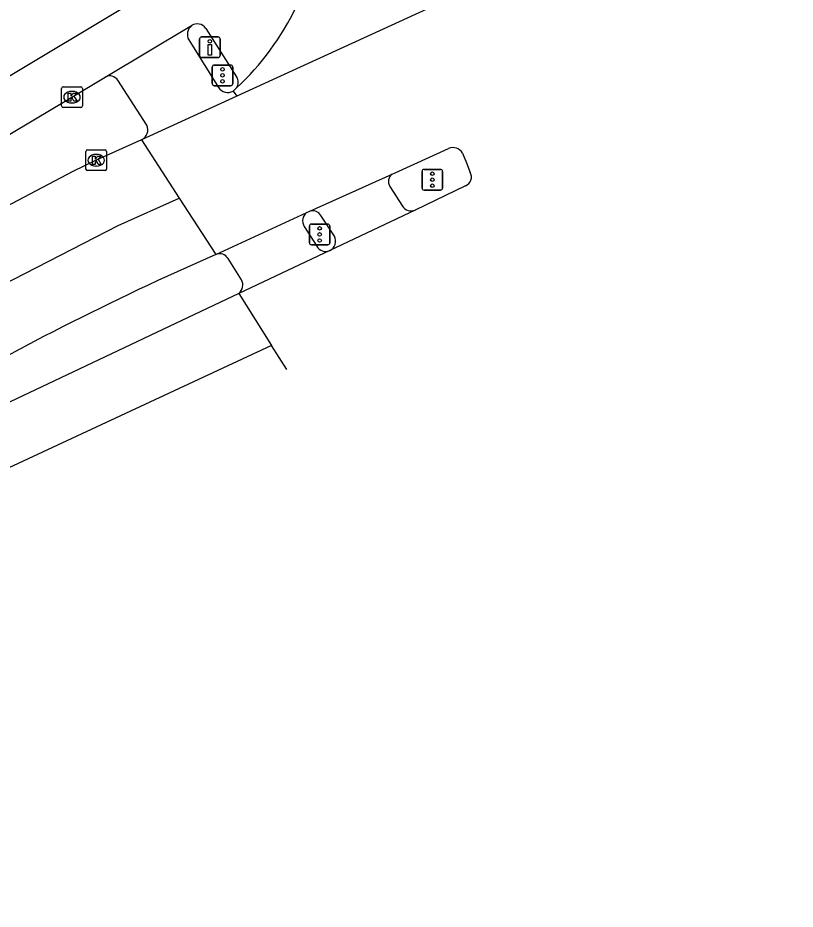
# Model space of a CAD drawing. Extents: x 159280 to 160375, y 384531 to 385872.
# Drawn here: x 160227.49 to 160265.01, y 384667.04 to 384710.09 of the extents above; entities that cross this region are included whole.
import ezdxf

# ---------------------------------------------------------------- set-up
doc = ezdxf.new("R2010")
doc.units = 0
for name, color, linetype in [('IMGEO_Drukknoppaal', 7, 'Continuous'), ('IMGEO_Fietspad_open', 7, 'Continuous'), ('IMGEO_Kolk', 7, 'Continuous'), ('IMGEO_Rijbaan_lokaal_open', 7, 'Continuous'), ('IMGEO_Rijbaan_regionaal_gesloten', 7, 'Continuous'), ('IMGEO_Verkeersregelinstallatiepaal', 7, 'Continuous'), ('IMGEO_Voetpad_open', 7, 'Continuous')]:
    doc.layers.add(name, color=color, linetype=linetype)

msp = doc.modelspace()

# ---------------------------------------------------------------- linework, layer by layer
at = {"layer": 'IMGEO_Drukknoppaal'}
for p, q in [((160236.365, 384709.172), (160237.155, 384709.172)), ((160237.155, 384709.172), (160236.365, 384709.172)), ((160236.265, 384708.272), (160236.265, 384709.072)), ((160236.265, 384709.072), (160236.265, 384708.272)), ((160237.255, 384709.072), (160237.255, 384708.272)), ((160237.255, 384708.272), (160237.255, 384709.072)), ((160237.155, 384708.172), (160236.365, 384708.172)), ((160236.365, 384708.172), (160237.155, 384708.172))]:
    msp.add_line(p, q, dxfattribs=at)
msp.add_lwpolyline([(160236.835, 384708.797), (160236.835, 384708.297), (160236.685, 384708.297), (160236.685, 384708.797), (160236.835, 384708.797)], dxfattribs=at)
msp.add_circle((160236.76, 384708.962), 0.085, dxfattribs=at)
for centre, start, end in [((160236.365, 384709.072), 90, 180), ((160236.365, 384709.072), 90, 180), ((160237.155, 384709.072), 0, 90), ((160237.155, 384709.072), 360, 90), ((160236.365, 384708.272), 180, 270), ((160236.365, 384708.272), 180, 270), ((160237.155, 384708.272), 270, 0), ((160237.155, 384708.272), 270, 0)]:
    msp.add_arc(centre, 0.1, start, end, dxfattribs=at)
at = {"layer": 'IMGEO_Fietspad_open'}
for points in [[(160234.351, 384711.644), (160216.032, 384700.661), (160215.861, 384700.541), (160213.465, 384698.689), (160209.698, 384695.371)], [(160231.703, 384707.234), (160235.876, 384709.719)], [(160236.565, 384709.58), (160238.054, 384707.241)], [(160215.038, 384696.928), (160218.71, 384699.429), (160220.428, 384700.489), (160230.106, 384706.263), (160231.703, 384707.234)], [(160245.452, 384701.95), (160246.056, 384701.001)], [(160242.775, 384699.548), (160242.125, 384700.552)]]:
    msp.add_lwpolyline(points, dxfattribs=at)
for centre, radius, start, end in [((160236.15, 384709.301), 0.5, 33.9369, 123.2514), ((160237.645, 384706.977), 0.487, 326.2717, 32.8716), ((160245.806, 384702.19), 0.428, 124.1189, 214.153), ((160246.475, 384701.261), 0.493, 211.771, 293.3831), ((160241.712, 384700.278), 0.496, 33.5881, 105.2998), ((160242.323, 384699.309), 0.511, 295.6871, 27.9348)]:
    msp.add_arc(centre, radius, start, end, dxfattribs=at)
at = {"layer": 'IMGEO_Kolk'}
for p, q in [((160229.606, 384705.835), (160229.606, 384706.687)), ((160229.681, 384706.761), (160230.533, 384706.761)), ((160230.607, 384706.687), (160230.607, 384705.835)), ((160230.094, 384706.541), (160230.119, 384706.541)), ((160230.533, 384705.761), (160229.681, 384705.761)), ((160230.117, 384705.981), (160230.092, 384705.981)), ((160230.777, 384702.789), (160230.777, 384703.641)), ((160230.852, 384703.715), (160231.704, 384703.715)), ((160231.778, 384703.641), (160231.778, 384702.789)), ((160231.265, 384703.495), (160231.29, 384703.495)), ((160231.704, 384702.715), (160230.852, 384702.715)), ((160231.288, 384702.935), (160231.263, 384702.935))]:
    msp.add_line(p, q, dxfattribs=at)
for points in [[(160229.606, 384705.835), (160229.606, 384706.687)], [(160229.681, 384706.761), (160230.533, 384706.761)], [(160230.607, 384706.687), (160230.607, 384705.835)], [(160229.927, 384706.461), (160230.05, 384706.461), (160230.05, 384706.31), (160230.18, 384706.461), (160230.344, 384706.461), (160230.198, 384706.31), (160230.351, 384706.061), (160230.199, 384706.061), (160230.114, 384706.225), (160230.05, 384706.158), (160230.05, 384706.061), (160229.927, 384706.061), (160229.927, 384706.461)], [(160230.533, 384705.761), (160229.681, 384705.761)], [(160230.777, 384702.789), (160230.777, 384703.641)], [(160230.852, 384703.715), (160231.704, 384703.715)], [(160231.778, 384703.641), (160231.778, 384702.789)], [(160231.098, 384703.415), (160231.221, 384703.415), (160231.221, 384703.264), (160231.351, 384703.415), (160231.515, 384703.415), (160231.369, 384703.264), (160231.522, 384703.015), (160231.37, 384703.015), (160231.285, 384703.179), (160231.221, 384703.112), (160231.221, 384703.015), (160231.098, 384703.015), (160231.098, 384703.415)], [(160231.704, 384702.715), (160230.852, 384702.715)]]:
    msp.add_lwpolyline(points, dxfattribs=at)
for centre, start, end in [((160229.683, 384706.685), 91.552, 178.448), ((160229.683, 384706.685), 91.552, 178.448), ((160230.531, 384706.685), 1.552, 88.448), ((160230.531, 384706.685), 1.552, 88.448), ((160229.683, 384705.837), 181.552, 268.448), ((160229.683, 384705.837), 181.552, 268.448), ((160230.531, 384705.837), 271.552, 358.448), ((160230.531, 384705.837), 271.552, 358.448), ((160230.854, 384703.639), 91.552, 178.448), ((160230.854, 384703.639), 91.552, 178.448), ((160231.702, 384703.639), 1.552, 88.448), ((160231.702, 384703.639), 1.552, 88.448), ((160230.854, 384702.791), 181.552, 268.448), ((160230.854, 384702.791), 181.552, 268.448), ((160231.702, 384702.791), 271.552, 358.448), ((160231.702, 384702.791), 271.552, 358.448)]:
    msp.add_arc(centre, 0.0765, start, end, dxfattribs=at)
for centre, major_axis, ratio, start_param, end_param in [((160230.093, 384706.261), (-0.387, 0.002), 0.722429, 4.712389, 7.853982), ((160230.118, 384706.261), (-0.39, 0.002), 0.717154, 1.570796, 4.712389), ((160231.264, 384703.215), (-0.387, 0.002), 0.722429, 4.712389, 7.853982), ((160231.289, 384703.215), (-0.39, 0.002), 0.717154, 1.570796, 4.712389)]:
    msp.add_ellipse(centre, major_axis=major_axis, ratio=ratio, start_param=start_param, end_param=end_param, dxfattribs=at)
at = {"layer": 'IMGEO_Rijbaan_lokaal_open'}
for points in [[(160238.05, 384706.706), (160237.883, 384706.552)], [(160237.883, 384706.552), (160238.055, 384706.313)]]:
    msp.add_lwpolyline(points, dxfattribs=at)
msp.add_arc((160228.929, 384716.433), 13.335, 313.1594, 334.1886, dxfattribs=at)
at = {"layer": 'IMGEO_Rijbaan_regionaal_gesloten'}
for points in [[(160265.014, 384718.672), (160238.055, 384706.313)], [(160238.055, 384706.313), (160233.466, 384704.207)], [(160233.466, 384704.207), (160231.278, 384703.214), (160230.141, 384702.67), (160219.508, 384697.068)], [(160233.466, 384704.207), (160235.287, 384701.39)], [(160245.566, 384702.544), (160245.7, 384702.604), (160248.278, 384703.781)], [(160248.96, 384703.559), (160249.143, 384703.094), (160249.326, 384702.628)], [(160241.581, 384700.756), (160245.566, 384702.544)], [(160249.101, 384701.982), (160246.671, 384700.808)], [(160006.675, 384596.052), (160012.896, 384598.112), (160030.199, 384604.442), (160051.41, 384612.075), (160070.258, 384619.89), (160105.075, 384635.724), (160136.86, 384650.709), (160173.534, 384667.91), (160180.357, 384670.981), (160187.384, 384674.159), (160193.16, 384677.338), (160199.61, 384681.383), (160210.295, 384687.933), (160217.514, 384692.075), (160225.023, 384696.313), (160232.339, 384700.069), (160235.287, 384701.39)], [(160235.287, 384701.39), (160237.05, 384698.663)], [(160237.05, 384698.663), (160241.441, 384700.693)], [(160241.441, 384700.693), (160241.581, 384700.756)], [(160246.671, 384700.808), (160242.545, 384698.848)], [(160242.545, 384698.848), (160238.153, 384696.785)], [(160238.153, 384696.785), (160219.74, 384688.05)], [(160238.153, 384696.785), (160239.738, 384694.27)], [(160239.738, 384694.27), (160205.42, 384678.283)], [(160240.473, 384693.105), (160239.738, 384694.27)]]:
    msp.add_lwpolyline(points, dxfattribs=at)
for centre, radius, start, end in [((160248.494, 384703.287), 0.539, 30.2597, 113.6788), ((160248.937, 384702.401), 0.45, 291.3902, 30.2036), ((160295.4, 384565.758), 145.15, 113.70316, 120.16883)]:
    msp.add_arc(centre, radius, start, end, dxfattribs=at)
at = {"layer": 'IMGEO_Verkeersregelinstallatiepaal'}
for p, q in [((160236.873, 384706.913), (160236.873, 384707.713)), ((160236.873, 384707.713), (160236.873, 384706.913)), ((160236.973, 384707.813), (160237.763, 384707.813)), ((160237.763, 384707.813), (160236.973, 384707.813)), ((160237.863, 384707.713), (160237.863, 384706.913)), ((160237.863, 384706.913), (160237.863, 384707.713)), ((160237.763, 384706.813), (160236.973, 384706.813)), ((160236.973, 384706.813), (160237.763, 384706.813)), ((160247.102, 384702.773), (160247.892, 384702.773)), ((160247.892, 384702.773), (160247.102, 384702.773)), ((160247.002, 384701.873), (160247.002, 384702.673)), ((160247.002, 384702.673), (160247.002, 384701.873)), ((160247.992, 384702.673), (160247.992, 384701.873)), ((160247.992, 384701.873), (160247.992, 384702.673)), ((160247.892, 384701.773), (160247.102, 384701.773)), ((160247.102, 384701.773), (160247.892, 384701.773)), ((160241.664, 384700.131), (160242.454, 384700.131)), ((160242.454, 384700.131), (160241.664, 384700.131)), ((160241.564, 384699.231), (160241.564, 384700.031)), ((160241.564, 384700.031), (160241.564, 384699.231)), ((160242.554, 384700.031), (160242.554, 384699.231)), ((160242.554, 384699.231), (160242.554, 384700.031)), ((160242.454, 384699.131), (160241.664, 384699.131)), ((160241.664, 384699.131), (160242.454, 384699.131))]:
    msp.add_line(p, q, dxfattribs=at)
for centre in [(160237.368, 384707.603), (160237.368, 384707.313), (160237.368, 384707.023), (160247.497, 384702.563), (160247.497, 384702.273), (160247.497, 384701.983), (160242.059, 384699.921), (160242.059, 384699.631), (160242.059, 384699.341)]:
    msp.add_circle(centre, 0.085, dxfattribs=at)
for centre, start, end in [((160236.973, 384707.713), 90, 180), ((160236.973, 384707.713), 90, 180), ((160237.763, 384707.713), 0, 90), ((160237.763, 384707.713), 360, 90), ((160236.973, 384706.913), 180, 270), ((160236.973, 384706.913), 180, 270), ((160237.763, 384706.913), 270, 0), ((160237.763, 384706.913), 270, 0), ((160247.102, 384702.673), 90, 180), ((160247.102, 384702.673), 90, 180), ((160247.892, 384702.673), 0, 90), ((160247.892, 384702.673), 360, 90), ((160247.102, 384701.873), 180, 270), ((160247.102, 384701.873), 180, 270), ((160247.892, 384701.873), 270, 0), ((160247.892, 384701.873), 270, 0), ((160241.664, 384700.031), 90, 180), ((160241.664, 384700.031), 90, 180), ((160242.454, 384700.031), 0, 90), ((160242.454, 384700.031), 360, 90), ((160241.664, 384699.231), 180, 270), ((160241.664, 384699.231), 180, 270), ((160242.454, 384699.231), 270, 0), ((160242.454, 384699.231), 270, 0)]:
    msp.add_arc(centre, 0.1, start, end, dxfattribs=at)
at = {"layer": 'IMGEO_Voetpad_open'}
for points in [[(160235.743, 384709.029), (160237.184, 384706.721)], [(160233.721, 384704.907), (160232.322, 384707.079)], [(160241.321, 384700.015), (160241.922, 384699.063)], [(160238.283, 384697.436), (160237.637, 384698.467)]]:
    msp.add_lwpolyline(points, dxfattribs=at)
for centre, radius, start, end in [((160236.245, 384709.29), 0.566, 130.7145, 207.4652), ((160231.923, 384706.799), 0.487, 35.0448, 116.8391), ((160237.624, 384707.012), 0.528, 213.4403, 299.3761), ((160233.228, 384704.69), 0.539, 296.2567, 23.7114), ((160241.732, 384700.292), 0.496, 125.9652, 213.961), ((160242.348, 384699.287), 0.481, 207.7185, 294.202), ((160237.229, 384698.221), 0.477, 31.0859, 111.9856), ((160237.856, 384697.183), 0.496, 306.7181, 30.6959)]:
    msp.add_arc(centre, radius, start, end, dxfattribs=at)

doc.saveas('drawing.dxf')
